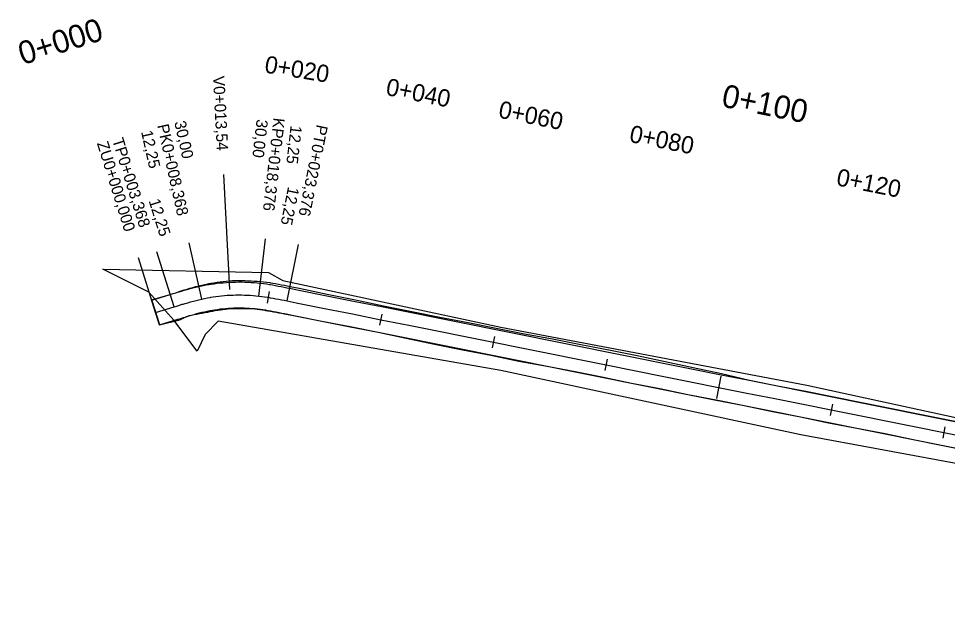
# Model space of a CAD drawing. Extents: x -636600 to -628587, y -1090963 to -1085869.
# Drawn here: x -635302.1 to -635140.4, y -1089664.6 to -1089561.4 of the extents above; entities that cross this region are included whole.
import ezdxf

# ---------------------------------------------------------------- set-up
doc = ezdxf.new("R2010")
doc.units = 0
for name, color, linetype in [('01_PARCELY_NÁVRH_PC', 7, 'Continuous'), ('HEKTOMETRY100', 7, 'Continuous'), ('HEKTOMETRY20', 7, 'Continuous'), ('HL_BODY', 7, 'Continuous'), ('POLOMERY', 7, 'Continuous'), ('situace_osa', 7, 'Continuous'), ('situace_těleso', 7, 'Continuous'), ('situace_vozovka', 7, 'Continuous'), ('VRCHOLY', 7, 'Continuous')]:
    doc.layers.add(name, color=color, linetype=linetype)

msp = doc.modelspace()

# ---------------------------------------------------------------- linework, layer by layer
at = {"layer": '01_PARCELY_NÁVRH_PC'}
msp.add_lwpolyline([(-634955.23, -1089664.59), (-635039.04, -1089649.25), (-635089.08, -1089645.21), (-635122.55, -1089641.89), (-635165.88, -1089633.86), (-635218.1, -1089622.68), (-635267.34, -1089614.06), (-635269.58, -1089616.4), (-635270.97, -1089619.32), (-635275.04, -1089613.9), (-635279.43, -1089609.07), (-635287.41, -1089605.05), (-635258.58, -1089605.6), (-635256.05, -1089606.99), (-635218.09, -1089615.15), (-635164.85, -1089625.22), (-635121.03, -1089634.74), (-635089.09, -1089637.81), (-635032.3, -1089640.46), (-634978.71, -1089648.9), (-634951.94, -1089650.93)], dxfattribs=at)
at = {"layer": 'HEKTOMETRY100'}
for points in [[(-635278.82, -1089610.69), (-635277.63, -1089614.51)], [(-635179.8, -1089623.65), (-635180.59, -1089627.57)]]:
    msp.add_lwpolyline(points, dxfattribs=at)
at = {"layer": 'HEKTOMETRY20'}
for points in [[(-635258.48, -1089608.95), (-635258.8, -1089610.93)], [(-635238.83, -1089612.85), (-635239.22, -1089614.81)], [(-635219.22, -1089616.77), (-635219.61, -1089618.73)], [(-635199.61, -1089620.7), (-635200, -1089622.66)], [(-635160.39, -1089628.55), (-635160.78, -1089630.51)], [(-635140.78, -1089632.48), (-635141.17, -1089634.44)]]:
    msp.add_lwpolyline(points, dxfattribs=at)
at = {"layer": 'HL_BODY'}
for points in [[(-635260.25, -1089609.72), (-635259.11, -1089599.78)], [(-635270.2, -1089610.24), (-635272.38, -1089600.48)], [(-635255.33, -1089610.56), (-635253.36, -1089600.76)], [(-635278.23, -1089612.6), (-635281.21, -1089603.05)], [(-635275.01, -1089611.6), (-635277.99, -1089602.05)]]:
    msp.add_lwpolyline(points, dxfattribs=at)
at = {"layer": 'POLOMERY'}
for points in [[(-635260.25, -1089609.72), (-635259.11, -1089599.78)], [(-635270.2, -1089610.24), (-635272.38, -1089600.48)], [(-635255.33, -1089610.56), (-635253.36, -1089600.76)], [(-635278.23, -1089612.6), (-635281.21, -1089603.05)], [(-635275.01, -1089611.6), (-635277.99, -1089602.05)]]:
    msp.add_lwpolyline(points, dxfattribs=at)
at = {"layer": 'situace_osa'}
msp.add_lwpolyline([(-635278.23, -1089612.6), (-635275.01, -1089611.6), (-635274.53, -1089611.45), (-635274.06, -1089611.3), (-635273.58, -1089611.15), (-635273.45, -1089611.11), (-635273.1, -1089611.01), (-635272.62, -1089610.87), (-635272.14, -1089610.73), (-635271.66, -1089610.6), (-635271.17, -1089610.47), (-635270.69, -1089610.35), (-635270.2, -1089610.24), (-635269.71, -1089610.13), (-635269.22, -1089610.04), (-635268.73, -1089609.95), (-635268.6, -1089609.93), (-635268.23, -1089609.87), (-635267.74, -1089609.8), (-635267.24, -1089609.73), (-635266.74, -1089609.68), (-635266.25, -1089609.63), (-635265.75, -1089609.59), (-635265.25, -1089609.56), (-635264.75, -1089609.54), (-635264.25, -1089609.53), (-635263.75, -1089609.52), (-635263.62, -1089609.52), (-635263.25, -1089609.52), (-635262.75, -1089609.54), (-635262.25, -1089609.55), (-635261.75, -1089609.58), (-635261.25, -1089609.62), (-635260.75, -1089609.66), (-635260.25, -1089609.72), (-635259.76, -1089609.78), (-635259.26, -1089609.85), (-635258.77, -1089609.92), (-635258.64, -1089609.94), (-635258.27, -1089610), (-635257.78, -1089610.09), (-635257.29, -1089610.18), (-635256.8, -1089610.27), (-635256.31, -1089610.37), (-635255.82, -1089610.46), (-635255.33, -1089610.56), (-635253.73, -1089610.88), (-635248.83, -1089611.86), (-635243.93, -1089612.84), (-635239.03, -1089613.83), (-635234.12, -1089614.81), (-635229.22, -1089615.79), (-635224.32, -1089616.77), (-635219.41, -1089617.75), (-635214.51, -1089618.73), (-635209.61, -1089619.72), (-635204.71, -1089620.7), (-635199.8, -1089621.68), (-635194.9, -1089622.66), (-635190, -1089623.64), (-635185.1, -1089624.63), (-635180.19, -1089625.61), (-635175.29, -1089626.59), (-635170.39, -1089627.57), (-635165.49, -1089628.55), (-635160.58, -1089629.53), (-635155.68, -1089630.52), (-635150.78, -1089631.5), (-635145.87, -1089632.48), (-635140.97, -1089633.46), (-635136.07, -1089634.44)], dxfattribs=at)
at = {"layer": 'situace_těleso'}
msp.add_lwpolyline([(-635136.52, -1089636.71), (-635141.42, -1089635.71), (-635146.32, -1089634.71), (-635151.22, -1089633.71), (-635156.13, -1089632.75), (-635161.04, -1089631.81), (-635165.94, -1089630.81), (-635170.83, -1089629.78), (-635175.74, -1089628.82), (-635180.64, -1089627.86), (-635185.55, -1089626.88), (-635190.45, -1089625.89), (-635195.35, -1089624.91), (-635200.25, -1089623.9), (-635205.15, -1089622.92), (-635210.06, -1089621.99), (-635214.98, -1089621.08), (-635219.87, -1089620.05), (-635224.79, -1089619.14), (-635229.69, -1089618.15), (-635234.58, -1089617.11), (-635239.47, -1089616.07), (-635244.37, -1089615.06), (-635249.28, -1089614.12), (-635254.19, -1089613.17), (-635255.79, -1089612.86), (-635256.28, -1089612.77), (-635256.76, -1089612.68), (-635257.24, -1089612.59), (-635257.72, -1089612.5), (-635258.2, -1089612.41), (-635258.67, -1089612.33), (-635259.02, -1089612.27), (-635259.13, -1089612.26), (-635259.6, -1089612.18), (-635260.06, -1089612.12), (-635260.52, -1089612.06), (-635260.98, -1089612), (-635261.44, -1089611.96), (-635261.9, -1089611.97), (-635262.36, -1089611.98), (-635262.82, -1089611.95), (-635263.28, -1089611.94), (-635263.62, -1089611.93), (-635263.74, -1089611.93), (-635264.2, -1089611.93), (-635264.66, -1089611.92), (-635265.12, -1089611.95), (-635265.58, -1089611.99), (-635266.04, -1089612.04), (-635266.5, -1089612.1), (-635266.95, -1089612.16), (-635267.4, -1089612.23), (-635267.86, -1089612.31), (-635268.19, -1089612.37), (-635268.31, -1089612.39), (-635268.76, -1089612.49), (-635269.21, -1089612.57), (-635269.66, -1089612.65), (-635270.11, -1089612.75), (-635270.57, -1089612.83), (-635271.04, -1089612.91), (-635271.51, -1089612.99), (-635271.98, -1089613.08), (-635272.46, -1089613.17), (-635272.79, -1089613.31), (-635272.91, -1089613.36), (-635273.36, -1089613.57), (-635273.81, -1089613.77), (-635274.27, -1089613.96), (-635277.54, -1089614.81), (-635277.56, -1089614.75), (-635278.23, -1089612.6), (-635278.9, -1089610.45), (-635278.93, -1089610.35), (-635275.69, -1089609.44), (-635275.2, -1089609.3), (-635274.72, -1089609.14), (-635274.24, -1089608.98), (-635274.11, -1089608.93), (-635273.75, -1089608.82), (-635273.26, -1089608.66), (-635272.76, -1089608.5), (-635272.26, -1089608.35), (-635271.75, -1089608.21), (-635271.24, -1089608.06), (-635270.71, -1089607.93), (-635270.19, -1089607.81), (-635269.66, -1089607.69), (-635269.13, -1089607.58), (-635268.99, -1089607.55), (-635268.6, -1089607.48), (-635268.07, -1089607.39), (-635267.53, -1089607.31), (-635267, -1089607.24), (-635266.46, -1089607.18), (-635265.92, -1089607.12), (-635265.38, -1089607.08), (-635264.84, -1089607.04), (-635264.3, -1089607.02), (-635263.75, -1089607), (-635263.62, -1089607.01), (-635263.21, -1089607.02), (-635262.67, -1089607.03), (-635262.13, -1089607.05), (-635261.59, -1089607.08), (-635261.04, -1089607.12), (-635260.5, -1089607.15), (-635259.96, -1089607.19), (-635259.42, -1089607.24), (-635258.89, -1089607.31), (-635258.36, -1089607.38), (-635258.23, -1089607.4), (-635257.84, -1089607.46), (-635257.33, -1089607.55), (-635256.82, -1089607.64), (-635256.31, -1089607.74), (-635255.81, -1089607.84), (-635255.31, -1089607.94), (-635254.82, -1089608.04), (-635253.23, -1089608.37), (-635248.33, -1089609.38), (-635243.44, -1089610.4), (-635238.54, -1089611.41), (-635233.64, -1089612.42), (-635228.74, -1089613.38), (-635223.83, -1089614.34), (-635218.92, -1089615.29), (-635214.02, -1089616.28), (-635209.1, -1089617.19), (-635204.19, -1089618.13), (-635199.29, -1089619.09), (-635194.38, -1089620.08), (-635189.49, -1089621.1), (-635184.6, -1089622.15), (-635179.72, -1089623.22), (-635174.84, -1089624.33), (-635169.94, -1089625.35), (-635165.03, -1089626.26), (-635160.13, -1089627.27), (-635155.23, -1089628.26), (-635150.32, -1089629.24), (-635145.42, -1089630.22), (-635140.52, -1089631.2), (-635135.62, -1089632.18)], dxfattribs=at)
at = {"layer": 'situace_vozovka'}
for points in [[(-635278.9, -1089610.45), (-635275.68, -1089609.45), (-635275.2, -1089609.3), (-635274.72, -1089609.15), (-635274.23, -1089609), (-635274.1, -1089608.96), (-635273.74, -1089608.85), (-635273.25, -1089608.71), (-635272.74, -1089608.56), (-635272.24, -1089608.43), (-635271.73, -1089608.29), (-635271.21, -1089608.16), (-635270.69, -1089608.04), (-635270.16, -1089607.93), (-635269.64, -1089607.83), (-635269.11, -1089607.73), (-635268.97, -1089607.71), (-635268.58, -1089607.65), (-635268.04, -1089607.57), (-635267.51, -1089607.5), (-635266.97, -1089607.44), (-635266.44, -1089607.39), (-635265.9, -1089607.35), (-635265.37, -1089607.32), (-635264.83, -1089607.29), (-635264.29, -1089607.28), (-635263.75, -1089607.27), (-635263.62, -1089607.27), (-635263.21, -1089607.27), (-635262.68, -1089607.29), (-635262.14, -1089607.31), (-635261.6, -1089607.34), (-635261.07, -1089607.38), (-635260.53, -1089607.42), (-635259.99, -1089607.48), (-635259.46, -1089607.55), (-635258.94, -1089607.62), (-635258.41, -1089607.7), (-635258.29, -1089607.72), (-635257.9, -1089607.78), (-635257.38, -1089607.87), (-635256.88, -1089607.97), (-635256.37, -1089608.06), (-635255.87, -1089608.16), (-635255.38, -1089608.26), (-635254.88, -1089608.36), (-635253.29, -1089608.67), (-635248.39, -1089609.66), (-635243.49, -1089610.64), (-635238.58, -1089611.62), (-635233.68, -1089612.6), (-635228.78, -1089613.58), (-635223.88, -1089614.56), (-635218.97, -1089615.55), (-635214.07, -1089616.53), (-635209.17, -1089617.51), (-635204.26, -1089618.49), (-635199.36, -1089619.47), (-635194.46, -1089620.46), (-635189.56, -1089621.44), (-635184.65, -1089622.42), (-635179.75, -1089623.4), (-635174.85, -1089624.38), (-635169.95, -1089625.36), (-635165.04, -1089626.35), (-635160.14, -1089627.33), (-635155.24, -1089628.31), (-635150.34, -1089629.29), (-635145.43, -1089630.27), (-635140.53, -1089631.25), (-635135.63, -1089632.24)], [(-635277.56, -1089614.75), (-635274.34, -1089613.74), (-635273.86, -1089613.6), (-635273.39, -1089613.45), (-635272.92, -1089613.31), (-635272.8, -1089613.27), (-635272.46, -1089613.16), (-635271.99, -1089613.03), (-635271.53, -1089612.9), (-635271.07, -1089612.77), (-635270.62, -1089612.65), (-635270.16, -1089612.54), (-635269.71, -1089612.44), (-635269.26, -1089612.34), (-635268.8, -1089612.25), (-635268.35, -1089612.17), (-635268.23, -1089612.15), (-635267.89, -1089612.09), (-635267.43, -1089612.03), (-635266.97, -1089611.97), (-635266.51, -1089611.92), (-635266.05, -1089611.87), (-635265.59, -1089611.84), (-635265.13, -1089611.81), (-635264.67, -1089611.79), (-635264.2, -1089611.78), (-635263.74, -1089611.77), (-635263.62, -1089611.77), (-635263.28, -1089611.77), (-635262.82, -1089611.78), (-635262.35, -1089611.8), (-635261.89, -1089611.83), (-635261.43, -1089611.86), (-635260.97, -1089611.9), (-635260.51, -1089611.95), (-635260.05, -1089612.01), (-635259.58, -1089612.07), (-635259.12, -1089612.14), (-635259, -1089612.16), (-635258.65, -1089612.22), (-635258.18, -1089612.3), (-635257.7, -1089612.39), (-635257.22, -1089612.48), (-635256.74, -1089612.57), (-635256.26, -1089612.67), (-635255.77, -1089612.77), (-635254.17, -1089613.09), (-635249.27, -1089614.07), (-635244.37, -1089615.05), (-635239.47, -1089616.03), (-635234.56, -1089617.01), (-635229.66, -1089618), (-635224.76, -1089618.98), (-635219.86, -1089619.96), (-635214.95, -1089620.94), (-635210.05, -1089621.92), (-635205.15, -1089622.9), (-635200.25, -1089623.89), (-635195.34, -1089624.87), (-635190.44, -1089625.85), (-635185.54, -1089626.83), (-635180.63, -1089627.81), (-635175.73, -1089628.79), (-635170.83, -1089629.78), (-635165.93, -1089630.76), (-635161.02, -1089631.74), (-635156.12, -1089632.72), (-635151.22, -1089633.7), (-635146.32, -1089634.69), (-635141.41, -1089635.67), (-635136.51, -1089636.65)]]:
    msp.add_lwpolyline(points, dxfattribs=at)
at = {"layer": 'VRCHOLY'}
msp.add_lwpolyline([(-635265.3, -1089608.56), (-635266.35, -1089588.59)], dxfattribs=at)

# ---------------------------------------------------------------- texts
at = {"layer": 'HEKTOMETRY100'}
for s, rotation, p in [('0+000', 17.3406, (-635301.39, -1089569.55)), ('0+100', 348.6761, (-635179.86, -1089576.72))]:
    msp.add_text(s, height=4, rotation=rotation, dxfattribs=at).set_placement(p)
at = {"layer": 'HEKTOMETRY20'}
for s, rotation, p in [('0+020', 350.8533, (-635259.39, -1089570.82)), ('0+040', 348.6761, (-635238.29, -1089574.71)), ('0+060', 348.6761, (-635218.68, -1089578.64)), ('0+080', 348.6761, (-635195.88, -1089582.87)), ('0+120', 348.6761, (-635159.84, -1089590.42))]:
    msp.add_text(s, height=3, rotation=rotation, dxfattribs=at).set_placement(p)
at = {"layer": 'HL_BODY'}
for s, rotation, p in [('KP0+018,376', 263.4508, (-635257.69, -1089578.63)), ('PK0+008,368', 282.5659, (-635277.96, -1089580.02)), ('PT0+023,376', 258.6761, (-635250.18, -1089579.79)), ('TP0+003,368', 287.3406, (-635285.82, -1089582.56)), ('ZU0+000,000', 287.3406, (-635288.47, -1089583.14))]:
    msp.add_text(s, height=2, rotation=rotation, dxfattribs=at).set_placement(p)
at = {"layer": 'POLOMERY'}
for s, rotation, p in [('30,00', 263.4508, (-635260.63, -1089578.89)), ('30,00', 282.5659, (-635274.99, -1089579.45)), ('12,25', 263.4508, (-635254.71, -1089579.96)), ('12,25', 282.5659, (-635280.77, -1089581.13)), ('12,25', 258.6761, (-635255.15, -1089590.61)), ('12,25', 287.3406, (-635279.46, -1089593.13))]:
    msp.add_text(s, height=2, rotation=rotation, dxfattribs=at).set_placement(p)
at = {"layer": 'VRCHOLY'}
msp.add_text('V0+013,54', height=2, rotation=273.0084, dxfattribs=at).set_placement((-635268.25, -1089571.46))

doc.saveas('drawing.dxf')
